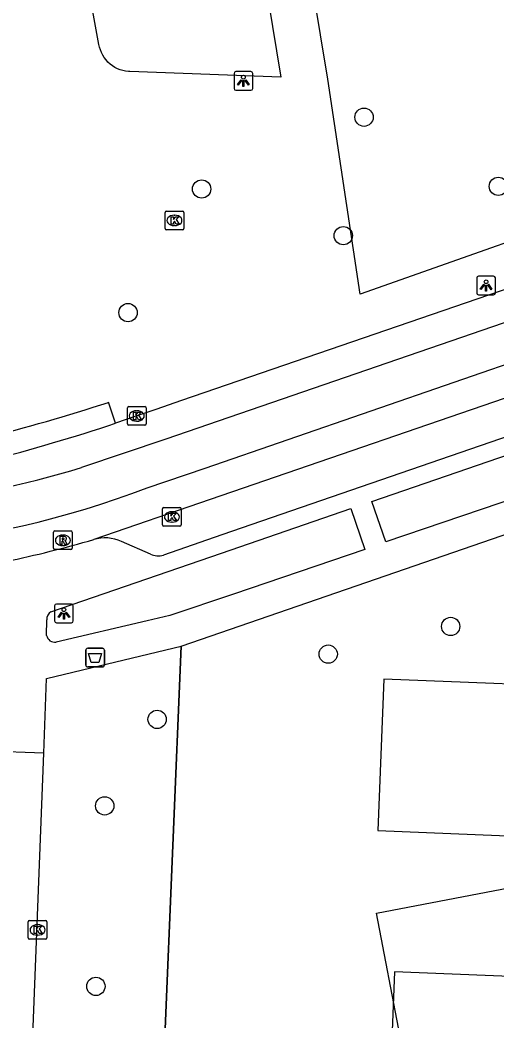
# Model space of a CAD drawing. Extents: x 160077 to 160945, y 386481 to 387498.
# Drawn here: x 160594.8 to 160620.3, y 386829.3 to 386882.8 of the extents above; entities that cross this region are included whole.
import ezdxf

# ---------------------------------------------------------------- set-up
doc = ezdxf.new("R2010")
doc.units = 0
for name, color, linetype in [('IMGEO_Afvalbak', 7, 'Continuous'), ('IMGEO_Boom', 7, 'Continuous'), ('IMGEO_Groenvoorziening', 7, 'Continuous'), ('IMGEO_Hek', 7, 'Continuous'), ('IMGEO_Kolk', 7, 'Continuous'), ('IMGEO_Lichtpunt', 7, 'Continuous'), ('IMGEO_Pand', 7, 'Continuous'), ('IMGEO_Pand_vergunning_verleend', 7, 'Continuous'), ('IMGEO_Rijbaan_lokaal_gesloten', 7, 'Continuous'), ('IMGEO_Rioolput', 7, 'Continuous'), ('IMGEO_Voetpad_open', 7, 'Continuous')]:
    doc.layers.add(name, color=color, linetype=linetype)

msp = doc.modelspace()

# ---------------------------------------------------------------- linework, layer by layer
at = {"layer": 'IMGEO_Afvalbak'}
for p, q in [((160598.335, 386848.356), (160598.335, 386849.156)), ((160598.335, 386849.156), (160598.335, 386848.356)), ((160598.435, 386849.256), (160599.225, 386849.256)), ((160599.225, 386849.256), (160598.435, 386849.256)), ((160599.325, 386849.156), (160599.325, 386848.356)), ((160599.325, 386848.356), (160599.325, 386849.156)), ((160599.225, 386848.256), (160598.435, 386848.256)), ((160598.435, 386848.256), (160599.225, 386848.256))]:
    msp.add_line(p, q, dxfattribs=at)
msp.add_lwpolyline([(160598.478, 386848.97), (160599.182, 386848.97), (160599.033, 386848.5), (160598.627, 386848.5), (160598.478, 386848.97)], dxfattribs=at)
for centre, start, end in [((160598.435, 386849.156), 90, 180), ((160598.435, 386849.156), 90, 180), ((160599.225, 386849.156), 0, 90), ((160599.225, 386849.156), 360, 90), ((160598.435, 386848.356), 180, 270), ((160598.435, 386848.356), 180, 270), ((160599.225, 386848.356), 270, 0), ((160599.225, 386848.356), 270, 0)]:
    msp.add_arc(centre, 0.1, start, end, dxfattribs=at)
at = {"layer": 'IMGEO_Boom'}
for centre in [(160613.2, 386877.653), (160604.522, 386873.812), (160620.38, 386873.954), (160612.092, 386871.319), (160600.593, 386867.204), (160617.827, 386850.42), (160611.285, 386848.939), (160602.146, 386845.45), (160599.345, 386840.825), (160598.872, 386831.172)]:
    msp.add_circle(centre, 0.489, dxfattribs=at)
at = {"layer": 'IMGEO_Groenvoorziening'}
msp.add_lwpolyline([(160603.434, 386849.369), (160600.755, 386785.404)], dxfattribs=at)
at = {"layer": 'IMGEO_Hek'}
msp.add_lwpolyline([(160600.755, 386785.404), (160603.434, 386849.369)], dxfattribs=at)
at = {"layer": 'IMGEO_Kolk'}
for p, q in [((160602.572, 386871.707), (160602.572, 386872.559)), ((160602.647, 386872.633), (160603.499, 386872.633)), ((160603.573, 386872.559), (160603.573, 386871.707)), ((160603.06, 386872.413), (160603.085, 386872.413)), ((160603.499, 386871.633), (160602.647, 386871.633)), ((160603.083, 386871.853), (160603.058, 386871.853)), ((160600.557, 386861.251), (160600.557, 386862.103)), ((160600.632, 386862.177), (160601.484, 386862.177)), ((160601.045, 386861.957), (160601.07, 386861.957)), ((160601.558, 386862.103), (160601.558, 386861.251)), ((160601.068, 386861.397), (160601.043, 386861.397)), ((160601.484, 386861.177), (160600.632, 386861.177)), ((160602.435, 386855.851), (160602.435, 386856.703)), ((160602.51, 386856.777), (160603.362, 386856.777)), ((160602.923, 386856.557), (160602.948, 386856.557)), ((160603.436, 386856.703), (160603.436, 386855.851)), ((160602.946, 386855.997), (160602.921, 386855.997)), ((160603.362, 386855.777), (160602.51, 386855.777)), ((160595.255, 386833.767), (160595.255, 386834.619)), ((160595.33, 386834.693), (160596.182, 386834.693)), ((160596.256, 386834.619), (160596.256, 386833.767)), ((160595.743, 386834.473), (160595.768, 386834.473)), ((160596.182, 386833.693), (160595.33, 386833.693)), ((160595.766, 386833.913), (160595.741, 386833.913))]:
    msp.add_line(p, q, dxfattribs=at)
for points in [[(160602.572, 386871.707), (160602.572, 386872.559)], [(160602.647, 386872.633), (160603.499, 386872.633)], [(160603.573, 386872.559), (160603.573, 386871.707)], [(160602.893, 386872.333), (160603.016, 386872.333), (160603.016, 386872.182), (160603.146, 386872.333), (160603.31, 386872.333), (160603.164, 386872.182), (160603.317, 386871.933), (160603.165, 386871.933), (160603.08, 386872.097), (160603.016, 386872.03), (160603.016, 386871.933), (160602.893, 386871.933), (160602.893, 386872.333)], [(160603.499, 386871.633), (160602.647, 386871.633)], [(160600.557, 386861.251), (160600.557, 386862.103)], [(160600.632, 386862.177), (160601.484, 386862.177)], [(160600.878, 386861.877), (160601.001, 386861.877), (160601.001, 386861.726), (160601.131, 386861.877), (160601.295, 386861.877), (160601.149, 386861.726), (160601.302, 386861.477), (160601.15, 386861.477), (160601.065, 386861.641), (160601.001, 386861.574), (160601.001, 386861.477), (160600.878, 386861.477), (160600.878, 386861.877)], [(160601.558, 386862.103), (160601.558, 386861.251)], [(160601.484, 386861.177), (160600.632, 386861.177)], [(160602.435, 386855.851), (160602.435, 386856.703)], [(160602.51, 386856.777), (160603.362, 386856.777)], [(160602.756, 386856.477), (160602.879, 386856.477), (160602.879, 386856.326), (160603.009, 386856.477), (160603.173, 386856.477), (160603.027, 386856.326), (160603.18, 386856.077), (160603.028, 386856.077), (160602.943, 386856.241), (160602.879, 386856.174), (160602.879, 386856.077), (160602.756, 386856.077), (160602.756, 386856.477)], [(160603.436, 386856.703), (160603.436, 386855.851)], [(160603.362, 386855.777), (160602.51, 386855.777)], [(160595.255, 386833.767), (160595.255, 386834.619)], [(160595.33, 386834.693), (160596.182, 386834.693)], [(160596.256, 386834.619), (160596.256, 386833.767)], [(160595.576, 386834.393), (160595.699, 386834.393), (160595.699, 386834.242), (160595.829, 386834.393), (160595.993, 386834.393), (160595.847, 386834.242), (160596, 386833.993), (160595.848, 386833.993), (160595.763, 386834.157), (160595.699, 386834.09), (160595.699, 386833.993), (160595.576, 386833.993), (160595.576, 386834.393)], [(160596.182, 386833.693), (160595.33, 386833.693)]]:
    msp.add_lwpolyline(points, dxfattribs=at)
for centre, start, end in [((160602.649, 386872.557), 91.552, 178.448), ((160602.649, 386872.557), 91.552, 178.448), ((160603.497, 386872.557), 1.552, 88.448), ((160603.497, 386872.557), 1.552, 88.448), ((160602.649, 386871.709), 181.552, 268.448), ((160602.649, 386871.709), 181.552, 268.448), ((160603.497, 386871.709), 271.552, 358.448), ((160603.497, 386871.709), 271.552, 358.448), ((160600.634, 386862.101), 91.552, 178.448), ((160600.634, 386862.101), 91.552, 178.448), ((160601.482, 386862.101), 1.552, 88.448), ((160601.482, 386862.101), 1.552, 88.448), ((160600.634, 386861.253), 181.552, 268.448), ((160600.634, 386861.253), 181.552, 268.448), ((160601.482, 386861.253), 271.552, 358.448), ((160601.482, 386861.253), 271.552, 358.448), ((160602.512, 386856.701), 91.552, 178.448), ((160602.512, 386856.701), 91.552, 178.448), ((160603.36, 386856.701), 1.552, 88.448), ((160603.36, 386856.701), 1.552, 88.448), ((160602.512, 386855.853), 181.552, 268.448), ((160602.512, 386855.853), 181.552, 268.448), ((160603.36, 386855.853), 271.552, 358.448), ((160603.36, 386855.853), 271.552, 358.448), ((160595.332, 386834.617), 91.552, 178.448), ((160595.332, 386834.617), 91.552, 178.448), ((160596.18, 386834.617), 1.552, 88.448), ((160596.18, 386834.617), 1.552, 88.448), ((160595.332, 386833.769), 181.552, 268.448), ((160595.332, 386833.769), 181.552, 268.448), ((160596.18, 386833.769), 271.552, 358.448), ((160596.18, 386833.769), 271.552, 358.448)]:
    msp.add_arc(centre, 0.0765, start, end, dxfattribs=at)
for centre, major_axis, ratio, start_param, end_param in [((160603.059, 386872.133), (-0.387, 0.002), 0.722429, 4.712389, 7.853982), ((160603.084, 386872.133), (-0.39, 0.002), 0.717154, 1.570796, 4.712389), ((160601.044, 386861.677), (-0.387, 0.002), 0.722429, 4.712389, 7.853982), ((160601.069, 386861.677), (-0.39, 0.002), 0.717154, 1.570796, 4.712389), ((160602.922, 386856.277), (-0.387, 0.002), 0.722429, 4.712389, 7.853982), ((160602.947, 386856.277), (-0.39, 0.002), 0.717154, 1.570796, 4.712389), ((160595.742, 386834.193), (-0.387, 0.002), 0.722429, 4.712389, 7.853982), ((160595.767, 386834.193), (-0.39, 0.002), 0.717154, 1.570796, 4.712389)]:
    msp.add_ellipse(centre, major_axis=major_axis, ratio=ratio, start_param=start_param, end_param=end_param, dxfattribs=at)
at = {"layer": 'IMGEO_Lichtpunt'}
for p, q in [((160607.156, 386880.09), (160606.348, 386880.09)), ((160607.156, 386880.09), (160606.348, 386880.09)), ((160606.254, 386879.995), (160606.254, 386879.188)), ((160606.254, 386879.995), (160606.254, 386879.188)), ((160607.25, 386879.188), (160607.25, 386879.995)), ((160607.25, 386879.188), (160607.25, 386879.995)), ((160606.348, 386879.094), (160607.156, 386879.094)), ((160606.348, 386879.094), (160607.156, 386879.094)), ((160619.222, 386869.056), (160619.222, 386868.249)), ((160619.222, 386869.056), (160619.222, 386868.249)), ((160620.124, 386869.151), (160619.316, 386869.151)), ((160620.124, 386869.151), (160619.316, 386869.151)), ((160620.218, 386868.249), (160620.218, 386869.056)), ((160620.218, 386868.249), (160620.218, 386869.056)), ((160619.316, 386868.155), (160620.124, 386868.155)), ((160619.316, 386868.155), (160620.124, 386868.155)), ((160596.667, 386851.519), (160596.667, 386850.712)), ((160596.667, 386851.519), (160596.667, 386850.712)), ((160597.569, 386851.614), (160596.761, 386851.614)), ((160597.569, 386851.614), (160596.761, 386851.614)), ((160597.663, 386850.712), (160597.663, 386851.519)), ((160597.663, 386850.712), (160597.663, 386851.519)), ((160596.761, 386850.618), (160597.569, 386850.618)), ((160596.761, 386850.618), (160597.569, 386850.618))]:
    msp.add_line(p, q, dxfattribs=at)
for points in [[(160606.628, 386879.659), (160606.667, 386879.631), (160606.479, 386879.369), (160606.441, 386879.396), (160606.628, 386879.659)], [(160606.73, 386879.611), (160606.777, 386879.611), (160606.777, 386879.289), (160606.73, 386879.289), (160606.73, 386879.611)], [(160606.84, 386879.631), (160606.878, 386879.658), (160607.065, 386879.396), (160607.026, 386879.368), (160606.84, 386879.631)], [(160619.596, 386868.72), (160619.635, 386868.692), (160619.447, 386868.43), (160619.409, 386868.457), (160619.596, 386868.72)], [(160619.698, 386868.672), (160619.745, 386868.672), (160619.745, 386868.35), (160619.698, 386868.35), (160619.698, 386868.672)], [(160619.808, 386868.692), (160619.846, 386868.719), (160620.033, 386868.457), (160619.994, 386868.429), (160619.808, 386868.692)], [(160597.041, 386851.183), (160597.08, 386851.155), (160596.892, 386850.893), (160596.854, 386850.92), (160597.041, 386851.183)], [(160597.143, 386851.135), (160597.19, 386851.135), (160597.19, 386850.813), (160597.143, 386850.813), (160597.143, 386851.135)], [(160597.253, 386851.155), (160597.291, 386851.182), (160597.478, 386850.92), (160597.439, 386850.892), (160597.253, 386851.155)]]:
    msp.add_lwpolyline(points, dxfattribs=at)
for centre in [(160606.753, 386879.793), (160619.721, 386868.854), (160597.166, 386851.317)]:
    msp.add_circle(centre, 0.0994, dxfattribs=at)
for centre, start, end in [((160606.348, 386879.995), 90, 180), ((160606.348, 386879.995), 90, 180), ((160607.156, 386879.995), 0, 90), ((160607.156, 386879.995), 0, 90), ((160606.348, 386879.188), 180, 270), ((160606.348, 386879.188), 180, 270), ((160607.156, 386879.188), 270, 0), ((160607.156, 386879.188), 270, 360), ((160619.316, 386869.056), 90, 180), ((160619.316, 386869.056), 90, 180), ((160620.124, 386869.056), 0, 90), ((160620.124, 386869.056), 0, 90), ((160619.316, 386868.249), 180, 270), ((160619.316, 386868.249), 180, 270), ((160620.124, 386868.249), 270, 0), ((160620.124, 386868.249), 270, 360), ((160596.761, 386851.519), 90, 180), ((160596.761, 386851.519), 90, 180), ((160597.569, 386851.519), 0, 90), ((160597.569, 386851.519), 0, 90), ((160596.761, 386850.712), 180, 270), ((160596.761, 386850.712), 180, 270), ((160597.569, 386850.712), 270, 0), ((160597.569, 386850.712), 270, 360)]:
    msp.add_arc(centre, 0.0946, start, end, dxfattribs=at)
at = {"layer": 'IMGEO_Pand'}
msp.add_lwpolyline([(160662.314, 386829.637), (160668.918, 386829.418), (160669.239, 386837.544), (160662.637, 386837.835), (160662.926, 386845.581), (160639.873, 386846.471), (160639.561, 386838.731), (160626.6, 386839.254), (160626.917, 386847.096), (160614.264, 386847.607), (160613.937, 386839.505), (160621.742, 386839.189), (160621.439, 386831.675), (160614.83, 386831.942), (160614.503, 386823.832)], dxfattribs=at)
at = {"layer": 'IMGEO_Pand_vergunning_verleend'}
msp.add_lwpolyline([(160613.867, 386835.096), (160626.802, 386837.57), (160624.421, 386850.02), (160646.57, 386849.04), (160647.993, 386841.649), (160656.446, 386843.277), (160661.556, 386816.748), (160642.06, 386813.01), (160633.038, 386808.858), (160630.885, 386813.836), (160628.577, 386813.395), (160629.102, 386810.652), (160618.915, 386808.704), (160613.867, 386835.096)], dxfattribs=at)
at = {"layer": 'IMGEO_Rijbaan_lokaal_gesloten'}
for points in [[(160661.757, 386882.595), (160658.14, 386881.313), (160622.287, 386868.977), (160603.455, 386862.503), (160602.068, 386862.029), (160601.058, 386861.677), (160599.927, 386861.292)], [(160662.322, 386880.985), (160602.615, 386860.432), (160598.113, 386858.924)], [(160601.607, 386857.838), (160604.713, 386858.884), (160622.455, 386865.015), (160663.045, 386879.01)], [(160663.388, 386877.362), (160623.022, 386863.416), (160604.975, 386857.207), (160598.764, 386855.067)]]:
    msp.add_lwpolyline(points, dxfattribs=at)
for centre, radius, start, end in [((160570.684, 386948.086), 91.588, 284.20612, 288.61972), ((160583.702, 386905.289), 48.553, 264.3015, 287.266), ((160584.258, 386902.706), 48.105, 258.0268, 291.1405), ((160580.512, 386918.205), 65.723, 281.90309, 286.12346)]:
    msp.add_arc(centre, radius, start, end, dxfattribs=at)
at = {"layer": 'IMGEO_Rioolput'}
for p, q in [((160596.608, 386854.601), (160596.608, 386855.453)), ((160596.683, 386855.527), (160597.535, 386855.527)), ((160597.609, 386855.453), (160597.609, 386854.601)), ((160597.096, 386855.307), (160597.121, 386855.307)), ((160597.535, 386854.527), (160596.683, 386854.527)), ((160597.119, 386854.747), (160597.094, 386854.747))]:
    msp.add_line(p, q, dxfattribs=at)
for points in [[(160596.608, 386854.601), (160596.608, 386855.453)], [(160596.683, 386855.527), (160597.535, 386855.527)], [(160597.609, 386855.453), (160597.609, 386854.601)], [(160597.197, 386855.225), (160596.945, 386855.227), (160596.945, 386854.827)], [(160596.945, 386854.827), (160597.069, 386854.827), (160597.069, 386854.989), (160597.08, 386854.989)], [(160597.123, 386855.146), (160597.069, 386855.146), (160597.069, 386855.065)], [(160597.069, 386855.065), (160597.121, 386855.065)], [(160597.127, 386854.96), (160597.198, 386854.827), (160597.338, 386854.827), (160597.273, 386854.953)], [(160597.535, 386854.527), (160596.683, 386854.527)]]:
    msp.add_lwpolyline(points, dxfattribs=at)
for centre, radius, start, end in [((160596.685, 386855.451), 0.0765, 91.552, 178.448), ((160596.685, 386855.451), 0.0765, 91.552, 178.448), ((160597.533, 386855.451), 0.0765, 1.552, 88.448), ((160597.533, 386855.451), 0.0765, 1.552, 88.448), ((160597.079, 386854.936), 0.0533, 26.0293, 88.6989), ((160597.105, 386855.254), 0.19, 274.7715, 282.9687), ((160597.129, 386855.05), 0.0964, 77.0061, 93.1865), ((160597.143, 386855.107), 0.0378, 276.6634, 79.6772), ((160597.196, 386855.115), 0.109, 350.3612, 89.416), ((160597.194, 386855.115), 0.112, 277.5842, 350.9817), ((160597.178, 386854.9), 0.108, 29.5134, 73.7905), ((160596.685, 386854.603), 0.0765, 181.552, 268.448), ((160596.685, 386854.603), 0.0765, 181.552, 268.448), ((160597.533, 386854.603), 0.0765, 271.552, 358.448), ((160597.533, 386854.603), 0.0765, 271.552, 358.448)]:
    msp.add_arc(centre, radius, start, end, dxfattribs=at)
for centre, major_axis, ratio, start_param, end_param in [((160597.095, 386855.027), (-0.387, 0.002), 0.722429, 4.712389, 7.853982), ((160597.12, 386855.027), (-0.39, 0.002), 0.717154, 1.570796, 4.712389)]:
    msp.add_ellipse(centre, major_axis=major_axis, ratio=ratio, start_param=start_param, end_param=end_param, dxfattribs=at)
at = {"layer": 'IMGEO_Voetpad_open'}
for points in [[(160603.842, 386909.719), (160608.761, 386879.795), (160600.68, 386880.091), (160600.617, 386880.094), (160600.463, 386880.113), (160600.312, 386880.144), (160600.165, 386880.19), (160600.022, 386880.248), (160599.884, 386880.319), (160599.754, 386880.401), (160599.631, 386880.495), (160599.518, 386880.6), (160599.414, 386880.714), (160599.321, 386880.837), (160599.239, 386880.968), (160599.169, 386881.106), (160599.112, 386881.25), (160599.068, 386881.398), (160599.037, 386881.549), (160598.68, 386883.493)], [(160642.874, 386878.744), (160612.998, 386868.184), (160611.26, 386879.691), (160610.479, 386884.446)], [(160661.144, 386874.456), (160623.651, 386861.535), (160605.609, 386855.314), (160602.486, 386854.237)], [(160603.434, 386849.369), (160666.813, 386871.238)], [(160599.927, 386861.292), (160599.549, 386862.405)], [(160623.823, 386860.621), (160624.551, 386858.398), (160614.359, 386854.941), (160613.608, 386857.109), (160623.823, 386860.621)], [(160596.464, 386851.21), (160605.588, 386854.344), (160612.486, 386856.727), (160613.235, 386854.535), (160606.228, 386852.152), (160602.826, 386851.01), (160601.618, 386850.723), (160596.748, 386849.581)], [(160601.789, 386854.281), (160600.235, 386854.967)], [(160596.239, 386849.942), (160596.244, 386850.778)], [(160596.088, 386843.636), (160596.243, 386847.636), (160599.05, 386848.312), (160603.434, 386849.369)], [(160596.088, 386843.636), (160593.096, 386843.756)], [(160593.946, 386788.275), (160596.088, 386843.636)]]:
    msp.add_lwpolyline(points, dxfattribs=at)
for centre, radius, start, end in [((160567.795, 386959.86), 102.498, 284.16797, 288.04723), ((160599.365, 386853.046), 2.109, 65.6504, 106.5715), ((160602.198, 386855.212), 1.017, 246.3032, 286.4725), ((160596.775, 386850.78), 0.531, 125.8394, 180.1849), ((160596.681, 386850.026), 0.45, 190.8119, 278.497)]:
    msp.add_arc(centre, radius, start, end, dxfattribs=at)

doc.saveas('drawing.dxf')
